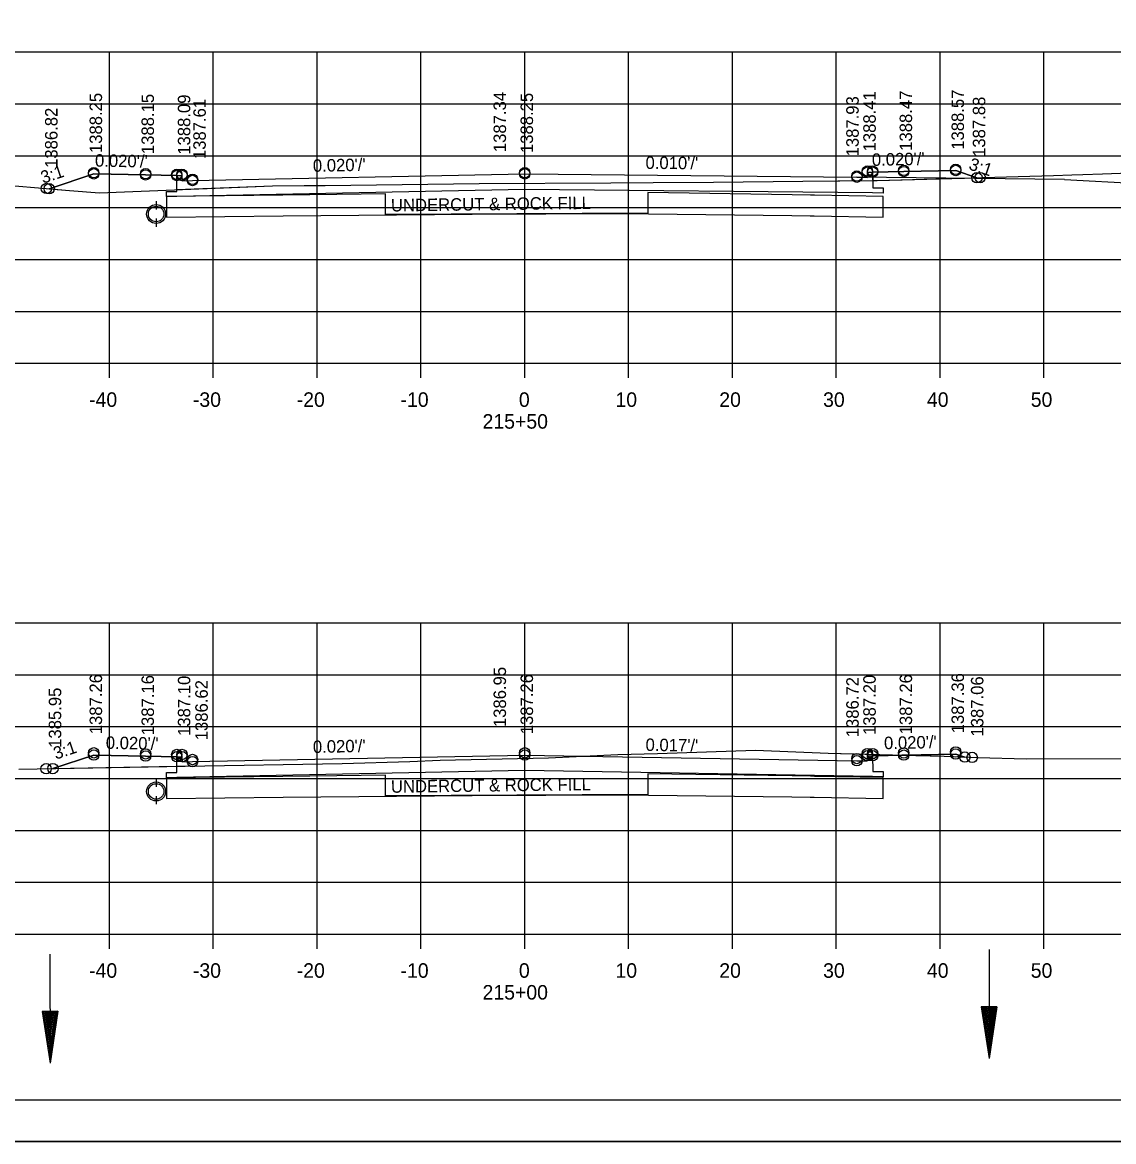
# Model space of a CAD drawing. Extents: x 1374311 to 1383814, y 384102 to 406278.
# Drawn here: x 1382591.7 to 1382696.8, y 404998.4 to 405106.2 of the extents above; entities that cross this region are included whole.
import ezdxf

# ---------------------------------------------------------------- set-up
doc = ezdxf.new("R2010")
doc.units = 0
for name, color, linetype in [('R_Axis', 7, 'Continuous'), ('R_Axis Annot', 7, 'Continuous'), ('R_Border', 7, 'Continuous'), ('R_Draft', 7, 'Continuous'), ('R_Exist Surface', 7, 'Continuous'), ('R_Fin Surface', 7, 'Continuous'), ('R_Grid', 7, 'Continuous'), ('R_No Plot', 7, 'Continuous'), ('R_Water', 7, 'Continuous'), ('R_Xsect Elev', 7, 'Continuous'), ('R_Xsect Slope', 7, 'Continuous')]:
    doc.layers.add(name, color=color, linetype=linetype)

msp = doc.modelspace()

# ---------------------------------------------------------------- linework, layer by layer
at = {"layer": 'R_Axis'}
for p, q in [((1382500.07, 405073.39), (1382780.07, 405073.39)), ((1382600.07, 405071.99), (1382600.07, 405073.39)), ((1382610.07, 405071.99), (1382610.07, 405073.39)), ((1382620.07, 405071.99), (1382620.07, 405073.39)), ((1382630.07, 405071.99), (1382630.07, 405073.39)), ((1382640.07, 405071.99), (1382640.07, 405073.39)), ((1382650.07, 405071.99), (1382650.07, 405073.39)), ((1382660.07, 405071.99), (1382660.07, 405073.39)), ((1382670.07, 405071.99), (1382670.07, 405073.39)), ((1382680.07, 405071.99), (1382680.07, 405073.39)), ((1382690.07, 405071.99), (1382690.07, 405073.39)), ((1382500.07, 405018.39), (1382780.07, 405018.39)), ((1382600.07, 405016.99), (1382600.07, 405018.39)), ((1382610.07, 405016.99), (1382610.07, 405018.39)), ((1382620.07, 405016.99), (1382620.07, 405018.39)), ((1382630.07, 405016.99), (1382630.07, 405018.39)), ((1382640.07, 405016.99), (1382640.07, 405018.39)), ((1382650.07, 405016.99), (1382650.07, 405018.39)), ((1382660.07, 405016.99), (1382660.07, 405018.39)), ((1382670.07, 405016.99), (1382670.07, 405018.39)), ((1382680.07, 405016.99), (1382680.07, 405018.39)), ((1382690.07, 405016.99), (1382690.07, 405018.39))]:
    msp.add_line(p, q, dxfattribs=at)
at = {"layer": 'R_Border'}
msp.add_line((1382798.25, 405002.39), (1382482.07, 405002.39), dxfattribs=at)
at = {"layer": 'R_Draft'}
for p, q in [((1382595.09, 405010.96), (1382593.59, 405010.95)), ((1382593.59, 405010.95), (1382594.35, 405005.96)), ((1382593.71, 405010.95), (1382594.35, 405006.79)), ((1382593.84, 405010.96), (1382594.35, 405007.65)), ((1382593.97, 405010.96), (1382594.34, 405008.48)), ((1382594.09, 405010.96), (1382594.34, 405009.33)), ((1382594.22, 405010.96), (1382594.34, 405010.17)), ((1382594.58, 405010.96), (1382594.34, 405009.33)), ((1382594.71, 405010.96), (1382594.34, 405008.48)), ((1382594.46, 405010.96), (1382594.34, 405010.17)), ((1382595.09, 405010.96), (1382594.35, 405005.96)), ((1382594.84, 405010.96), (1382594.35, 405007.65)), ((1382594.96, 405010.96), (1382594.35, 405006.79)), ((1382684.04, 405011.4), (1382684.79, 405006.4)), ((1382685.54, 405011.4), (1382684.04, 405011.4)), ((1382684.17, 405011.4), (1382684.79, 405007.23)), ((1382684.29, 405011.4), (1382684.79, 405008.09)), ((1382684.42, 405011.4), (1382684.79, 405008.92)), ((1382684.55, 405011.4), (1382684.79, 405009.77)), ((1382684.67, 405011.4), (1382684.79, 405010.61)), ((1382685.54, 405011.4), (1382684.79, 405006.4)), ((1382685.03, 405011.4), (1382684.79, 405009.77)), ((1382685.29, 405011.4), (1382684.79, 405008.09)), ((1382685.42, 405011.4), (1382684.79, 405007.23)), ((1382685.16, 405011.4), (1382684.79, 405008.92)), ((1382684.91, 405011.4), (1382684.79, 405010.61))]:
    msp.add_line(p, q, dxfattribs=at)
at = {"layer": 'R_Exist Surface'}
for p, q in [((1382604.57, 405089), (1382604.57, 405088.37)), ((1382604.57, 405087.17), (1382604.57, 405086.54)), ((1382604.57, 405033.37), (1382604.57, 405032.73)), ((1382604.57, 405031.54), (1382604.57, 405030.9))]:
    msp.add_line(p, q, dxfattribs=at)
for points in [[(1382587.95, 405090.73), (1382596.22, 405090.05), (1382599.1, 405089.82), (1382606.34, 405090.11), (1382615.77, 405090.48), (1382618.82, 405090.51), (1382620.86, 405090.53), (1382635.67, 405090.7), (1382648.35, 405090.78), (1382652.44, 405090.81), (1382658.25, 405090.83), (1382666.85, 405090.92), (1382674.01, 405091), (1382690.99, 405091.48), (1382692.77, 405091.55), (1382693.83, 405091.57), (1382695.72, 405091.64), (1382709.68, 405092.14)], [(1382591.36, 405034.28), (1382607.36, 405034.57), (1382622.48, 405034.82), (1382629.02, 405035.04), (1382631.93, 405035.15), (1382642.35, 405035.39), (1382649.04, 405035.7), (1382652.85, 405035.81), (1382662.29, 405036.11), (1382669.3, 405035.83), (1382680.47, 405035.53), (1382683.69, 405035.4), (1382688.41, 405035.28), (1382699.13, 405035.31)]]:
    msp.add_lwpolyline(points, dxfattribs=at)
for centre in [(1382604.57, 405087.77), (1382604.57, 405032.14)]:
    msp.add_circle(centre, 0.917, dxfattribs=at)
at = {"layer": 'R_Fin Surface'}
for p, q in [((1382667.99, 405089.58), (1382667.6, 405089.59)), ((1382674.59, 405089.46), (1382667.99, 405089.58)), ((1382667.99, 405033.59), (1382667.6, 405033.6)), ((1382674.59, 405033.47), (1382667.99, 405033.59))]:
    msp.add_line(p, q, dxfattribs=at)
for points in [[(1382594.27, 405090.21), (1382598.56, 405091.64), (1382598.56, 405091.64), (1382598.56, 405091.64), (1382603.56, 405091.54), (1382606.56, 405091.48), (1382606.56, 405091.48), (1382606.56, 405091.48), (1382607.06, 405091.48), (1382607.07, 405090.98), (1382608.07, 405091), (1382608.07, 405091), (1382608.07, 405091), (1382640.07, 405091.64), (1382640.07, 405091.64), (1382672.07, 405091.32), (1382673.07, 405091.3), (1382673.07, 405091.3), (1382673.08, 405091.8), (1382673.08, 405091.8), (1382673.58, 405091.8), (1382676.58, 405091.86), (1382676.58, 405091.86), (1382676.58, 405091.86), (1382681.58, 405091.96), (1382681.58, 405091.96), (1382683.63, 405091.27)], [(1382673.58, 405091.8), (1382673.59, 405090.29), (1382674.59, 405090.29), (1382674.58, 405089.79), (1382673.58, 405089.8), (1382640.07, 405090.14), (1382606.56, 405089.47), (1382605.56, 405089.45), (1382605.57, 405089.95), (1382606.57, 405089.95), (1382606.56, 405091.48)], [(1382667.6, 405089.59), (1382665.84, 405089.62), (1382651.93, 405089.83), (1382651.93, 405087.84), (1382626.66, 405087.71), (1382626.65, 405089.7), (1382621.97, 405089.65), (1382616.77, 405089.59), (1382605.56, 405089.45)], [(1382605.56, 405089.45), (1382605.56, 405087.45), (1382616.8, 405087.59), (1382635, 405087.75), (1382649.23, 405087.81), (1382665.81, 405087.62), (1382667.56, 405087.59), (1382667.96, 405087.58), (1382674.58, 405087.46), (1382674.59, 405089.46)], [(1382594.63, 405034.34), (1382594.63, 405034.34), (1382598.56, 405035.65), (1382598.56, 405035.65), (1382603.56, 405035.55), (1382606.56, 405035.49), (1382606.56, 405035.49), (1382606.56, 405035.49), (1382607.06, 405035.49), (1382607.07, 405034.99), (1382608.07, 405035.01), (1382608.07, 405035.01), (1382608.07, 405035.01), (1382640.07, 405035.65), (1382640.07, 405035.65), (1382672.07, 405035.1), (1382673.07, 405035.08), (1382673.07, 405035.08), (1382673.08, 405035.58), (1382673.08, 405035.58), (1382673.58, 405035.58), (1382676.58, 405035.64), (1382676.58, 405035.64), (1382676.58, 405035.64), (1382681.58, 405035.74), (1382682.46, 405035.45), (1382682.46, 405035.45)], [(1382673.58, 405035.58), (1382673.59, 405034.06), (1382674.59, 405034.06), (1382674.58, 405033.56), (1382673.58, 405033.58), (1382640.07, 405034.15), (1382606.56, 405033.48), (1382605.56, 405033.46), (1382605.57, 405033.96), (1382606.57, 405033.96), (1382606.56, 405035.49)], [(1382667.6, 405033.6), (1382665.84, 405033.63), (1382651.93, 405033.84), (1382651.93, 405031.84), (1382626.66, 405031.72), (1382626.65, 405033.71), (1382621.97, 405033.66), (1382616.77, 405033.59), (1382605.56, 405033.46)], [(1382605.56, 405033.46), (1382605.56, 405031.46), (1382616.8, 405031.59), (1382635, 405031.76), (1382649.23, 405031.82), (1382665.81, 405031.63), (1382667.56, 405031.6), (1382667.96, 405031.59), (1382674.58, 405031.47), (1382674.59, 405033.47)]]:
    msp.add_lwpolyline(points, dxfattribs=at)
at = {"layer": 'R_Grid'}
for p, q in [((1382500.07, 405103.39), (1382780.07, 405103.39)), ((1382600.07, 405073.39), (1382600.07, 405103.39)), ((1382610.07, 405073.39), (1382610.07, 405103.39)), ((1382620.07, 405073.39), (1382620.07, 405103.39)), ((1382630.07, 405073.39), (1382630.07, 405103.39)), ((1382640.07, 405073.39), (1382640.07, 405103.39)), ((1382650.07, 405073.39), (1382650.07, 405103.39)), ((1382660.07, 405073.39), (1382660.07, 405103.39)), ((1382670.07, 405073.39), (1382670.07, 405103.39)), ((1382680.07, 405073.39), (1382680.07, 405103.39)), ((1382690.07, 405073.39), (1382690.07, 405103.39)), ((1382500.07, 405098.39), (1382780.07, 405098.39)), ((1382500.07, 405093.39), (1382780.07, 405093.39)), ((1382500.07, 405088.39), (1382780.07, 405088.39)), ((1382500.07, 405083.39), (1382780.07, 405083.39)), ((1382500.07, 405078.39), (1382780.07, 405078.39)), ((1382500.07, 405073.39), (1382780.07, 405073.39)), ((1382500.07, 405048.39), (1382780.07, 405048.39)), ((1382600.07, 405018.39), (1382600.07, 405048.39)), ((1382610.07, 405018.39), (1382610.07, 405048.39)), ((1382620.07, 405018.39), (1382620.07, 405048.39)), ((1382630.07, 405018.39), (1382630.07, 405048.39)), ((1382640.07, 405018.39), (1382640.07, 405048.39)), ((1382650.07, 405018.39), (1382650.07, 405048.39)), ((1382660.07, 405018.39), (1382660.07, 405048.39)), ((1382670.07, 405018.39), (1382670.07, 405048.39)), ((1382680.07, 405018.39), (1382680.07, 405048.39)), ((1382690.07, 405018.39), (1382690.07, 405048.39)), ((1382500.07, 405043.39), (1382780.07, 405043.39)), ((1382500.07, 405038.39), (1382780.07, 405038.39)), ((1382500.07, 405033.39), (1382780.07, 405033.39)), ((1382500.07, 405028.39), (1382780.07, 405028.39)), ((1382500.07, 405023.39), (1382780.07, 405023.39)), ((1382500.07, 405018.39), (1382780.07, 405018.39))]:
    msp.add_line(p, q, dxfattribs=at)
at = {"layer": 'R_No Plot'}
msp.add_line((1382469.67, 404998.41), (1382803, 404998.41), dxfattribs=at)
for points in [[(1382469.66, 405211.74), (1382803, 405211.74), (1382803, 404998.41), (1382469.66, 404998.41)], [(1382715.99, 405207.85), (1382715.99, 405197.97), (1382751.72, 405197.97), (1382751.72, 405195.05), (1382774.92, 405195.05), (1382774.92, 405170.72), (1382798.25, 405170.72), (1382798.25, 405002.39), (1382482.07, 405002.39), (1382482.07, 405207.85)], [(1382594.27, 405090.21), (1382596.22, 405090.05), (1382599.1, 405089.82), (1382606.34, 405090.11), (1382606.57, 405090.12), (1382606.56, 405091.48), (1382603.56, 405091.54), (1382598.56, 405091.64), (1382594.27, 405090.21)], [(1382673.59, 405091), (1382674.01, 405091), (1382683.63, 405091.27), (1382681.58, 405091.96), (1382676.58, 405091.86), (1382673.58, 405091.8)], [(1382606.57, 405090.12), (1382615.77, 405090.48), (1382618.82, 405090.51), (1382620.86, 405090.53), (1382635.67, 405090.7), (1382648.35, 405090.78), (1382652.44, 405090.81), (1382658.25, 405090.83), (1382666.85, 405090.92), (1382673.59, 405091), (1382673.59, 405090.29), (1382674.59, 405090.29), (1382674.58, 405089.79), (1382673.58, 405089.8), (1382640.07, 405090.14), (1382606.56, 405089.47), (1382605.56, 405089.45), (1382605.57, 405089.95), (1382606.57, 405089.95)], [(1382594.63, 405034.34), (1382606.57, 405034.56), (1382606.56, 405035.49), (1382603.56, 405035.55), (1382598.56, 405035.65)], [(1382606.57, 405034.56), (1382607.36, 405034.57), (1382622.48, 405034.82), (1382629.02, 405035.04), (1382631.93, 405035.15), (1382642.35, 405035.39), (1382649.04, 405035.7), (1382652.85, 405035.81), (1382662.29, 405036.11), (1382669.3, 405035.83), (1382676.4, 405035.64), (1382673.58, 405035.58), (1382673.59, 405034.06), (1382674.59, 405034.06), (1382674.58, 405033.56), (1382673.58, 405033.58), (1382640.07, 405034.15), (1382606.56, 405033.48), (1382605.56, 405033.46), (1382605.57, 405033.96), (1382606.57, 405033.96)], [(1382676.4, 405035.64), (1382680.47, 405035.53), (1382682.46, 405035.45), (1382681.58, 405035.74), (1382676.58, 405035.64)]]:
    msp.add_lwpolyline(points, close=True, dxfattribs=at)
for centre in [(1382676.58, 405091.97), (1382681.58, 405092.07), (1382681.58, 405091.96), (1382681.58, 405091.96), (1382598.56, 405091.75), (1382598.56, 405091.64), (1382598.56, 405091.64), (1382603.56, 405091.65), (1382603.56, 405091.54), (1382603.56, 405091.54), (1382606.56, 405091.59), (1382606.56, 405091.48), (1382607.06, 405091.59), (1382607.06, 405091.48), (1382607.06, 405091.48), (1382608.07, 405091.11), (1382608.07, 405091), (1382608.07, 405091), (1382640.07, 405091.75), (1382640.07, 405091.64), (1382640.07, 405091.64), (1382672.07, 405091.43), (1382672.07, 405091.32), (1382672.07, 405091.32), (1382673.08, 405091.91), (1382673.08, 405091.8), (1382673.08, 405091.8), (1382673.58, 405091.91), (1382673.58, 405091.8), (1382676.58, 405091.86), (1382676.58, 405091.86), (1382683.63, 405091.27), (1382683.63, 405091.27), (1382683.94, 405091.28), (1382594, 405090.23), (1382594, 405090.23), (1382594.27, 405090.21), (1382594.27, 405090.21), (1382594.27, 405090.21), (1382594.27, 405090.21), (1382598.56, 405035.86), (1382640.07, 405035.86), (1382676.58, 405035.85), (1382681.58, 405035.95), (1382598.56, 405035.65), (1382598.56, 405035.65), (1382603.56, 405035.76), (1382603.56, 405035.55), (1382603.56, 405035.55), (1382606.56, 405035.7), (1382606.56, 405035.49), (1382607.06, 405035.7), (1382607.06, 405035.49), (1382607.06, 405035.49), (1382608.07, 405035.22), (1382608.07, 405035.01), (1382608.07, 405035.01), (1382640.07, 405035.65), (1382640.07, 405035.65), (1382672.07, 405035.31), (1382672.07, 405035.1), (1382672.07, 405035.1), (1382673.08, 405035.79), (1382673.08, 405035.58), (1382673.08, 405035.58), (1382673.58, 405035.79), (1382673.58, 405035.58), (1382676.58, 405035.64), (1382676.58, 405035.64), (1382681.58, 405035.74), (1382681.58, 405035.74), (1382682.46, 405035.45), (1382682.46, 405035.45), (1382683.17, 405035.42), (1382593.97, 405034.33), (1382593.97, 405034.33), (1382594.63, 405034.34), (1382594.63, 405034.34), (1382594.63, 405034.34), (1382594.63, 405034.34)]:
    msp.add_circle(centre, 0.5, dxfattribs=at)
at = {"layer": 'R_Water'}
for p, q in [((1382692.07, 405091.11), (1382672.07, 405091.32)), ((1382692.07, 405091.11), (1382727.28, 405089.11)), ((1382604.57, 405088.84), (1382604.57, 405088.2)), ((1382604.57, 405087.34), (1382604.57, 405086.7)), ((1382604.57, 405033.2), (1382604.57, 405032.57)), ((1382604.57, 405031.7), (1382604.57, 405031.07)), ((1382594.32, 405016.46), (1382594.35, 405005.96)), ((1382684.79, 405016.9), (1382684.79, 405006.4))]:
    msp.add_line(p, q, dxfattribs=at)
for centre in [(1382604.57, 405087.77), (1382604.57, 405032.14)]:
    msp.add_circle(centre, 0.75, dxfattribs=at)

# ---------------------------------------------------------------- texts
at = {"layer": 'R_Axis Annot'}
for s, p in [('-40', (1382598.11, 405069.19)), ('-30', (1382608.11, 405069.19)), ('-20', (1382618.11, 405069.19)), ('-10', (1382628.11, 405069.19)), ('0', (1382639.51, 405069.19)), ('10', (1382648.81, 405069.19)), ('20', (1382658.81, 405069.19)), ('30', (1382668.81, 405069.19)), ('40', (1382678.81, 405069.19)), ('50', (1382688.81, 405069.19)), ('215+50', (1382636.01, 405067.09)), ('-40', (1382598.11, 405014.19)), ('-30', (1382608.11, 405014.19)), ('-20', (1382618.11, 405014.19)), ('-10', (1382628.11, 405014.19)), ('0', (1382639.51, 405014.19)), ('10', (1382648.81, 405014.19)), ('20', (1382658.81, 405014.19)), ('30', (1382668.81, 405014.19)), ('40', (1382678.81, 405014.19)), ('50', (1382688.81, 405014.19)), ('215+00', (1382636.01, 405012.09))]:
    msp.add_text(s, height=1.4, dxfattribs=at).set_placement(p)
at = {"layer": 'R_Fin Surface'}
for p in [(1382627.19, 405088.01), (1382627.19, 405032.01)]:
    msp.add_text('UNDERCUT & ROCK FILL', height=1.2, rotation=0.7257, dxfattribs=at).set_placement(p)
at = {"layer": 'R_Xsect Elev'}
for s, p in [('1388.25', (1382599.36, 405093.64)), ('1388.15', (1382604.36, 405093.54)), ('1388.09', (1382607.86, 405093.48)), ('1387.34', (1382638.27, 405093.73)), ('1388.25', (1382640.87, 405093.64)), ('1387.93', (1382672.24, 405093.32)), ('1388.41', (1382673.88, 405093.8)), ('1388.47', (1382677.38, 405093.86)), ('1388.57', (1382682.38, 405093.96)), ('1387.88', (1382684.43, 405093.27)), ('1386.82', (1382595.07, 405092.21)), ('1387.61', (1382609.35, 405093.06)), ('1386.95', (1382638.27, 405038.34)), ('1387.26', (1382599.36, 405037.65)), ('1387.16', (1382604.36, 405037.55)), ('1387.10', (1382607.86, 405037.49)), ('1387.26', (1382640.87, 405037.65)), ('1386.72', (1382672.24, 405037.36)), ('1387.20', (1382673.88, 405037.58)), ('1387.26', (1382677.38, 405037.64)), ('1387.36', (1382682.38, 405037.74)), ('1387.06', (1382684.25, 405037.43)), ('1385.95', (1382595.43, 405036.34)), ('1386.62', (1382609.54, 405037.07))]:
    msp.add_text(s, height=1.2, rotation=90, dxfattribs=at).set_placement(p)
at = {"layer": 'R_Xsect Slope'}
for s, rotation, p in [("0.020'/'", 358.8542, (1382598.67, 405092.34)), ("0.020'/'", 1.1458, (1382673.52, 405092.4)), ('3:1', 18.4349, (1382593.68, 405090.68)), ("0.020'/'", 1.1458, (1382619.68, 405091.83)), ("0.010'/'", 359.4218, (1382651.7, 405092.12)), ('3:1', 341.5651, (1382682.76, 405092.09)), ("0.020'/'", 358.8542, (1382599.71, 405036.25)), ("0.020'/'", 1.1458, (1382674.69, 405036.21)), ('3:1', 18.4349, (1382594.91, 405035.2)), ("0.020'/'", 1.1458, (1382619.68, 405035.84)), ("0.017'/'", 359.0271, (1382651.7, 405036.05))]:
    msp.add_text(s, height=1.2, rotation=rotation, dxfattribs=at).set_placement(p)

doc.saveas('drawing.dxf')
